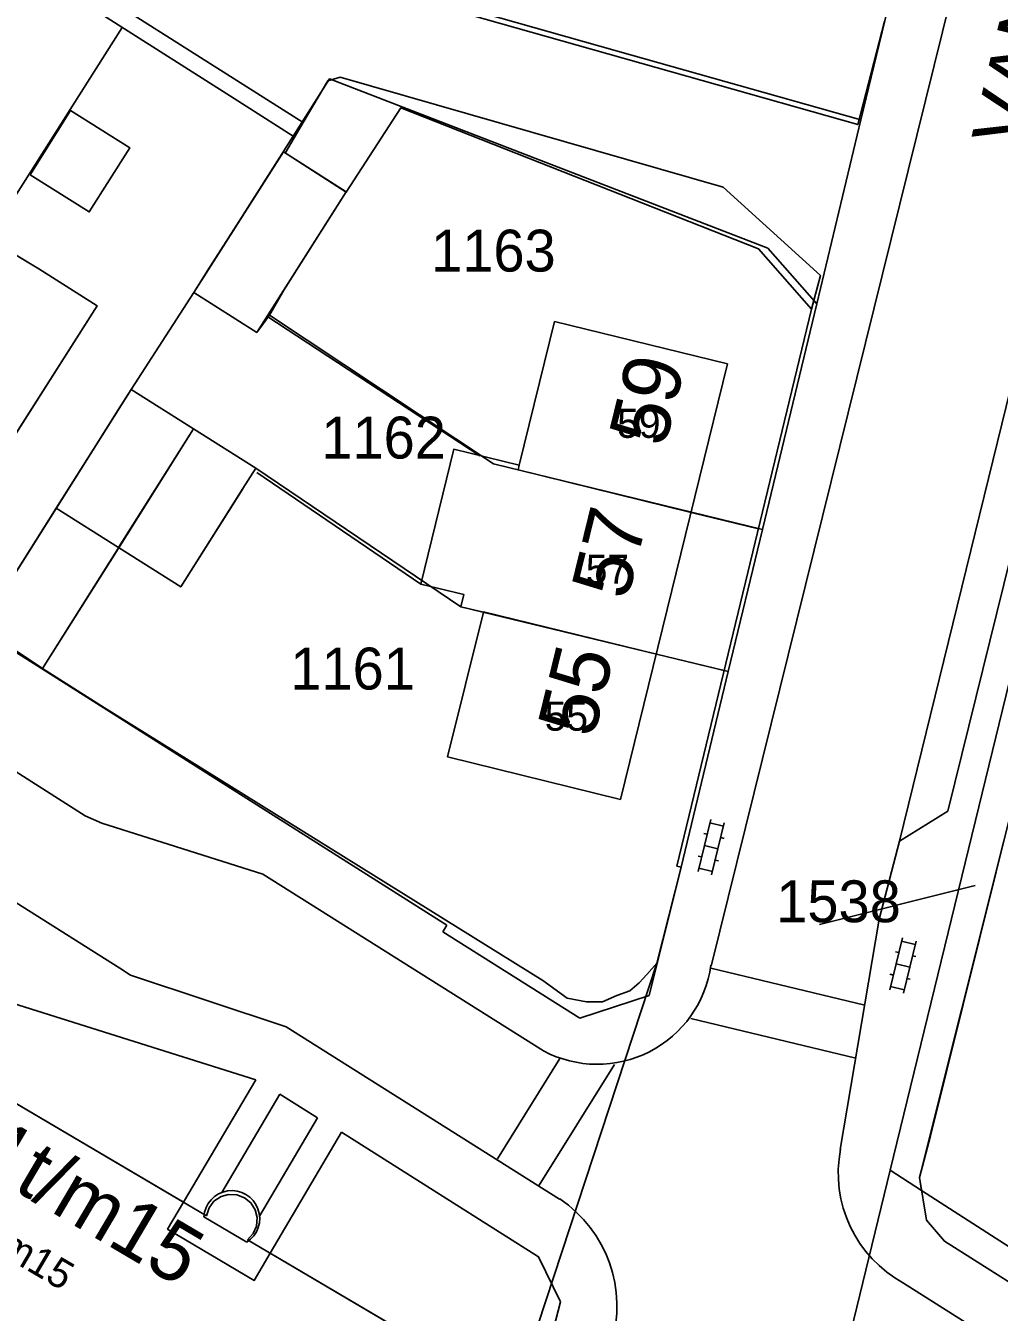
# Model space of a CAD drawing. Extents: x 148816 to 151297, y 399515 to 402500.
# Drawn here: x 149895.6 to 149937.4, y 400300.6 to 400355.9 of the extents above; entities that cross this region are included whole.
import ezdxf

# ---------------------------------------------------------------- set-up
doc = ezdxf.new("R2010")
doc.units = 0
for name, color, linetype in [('B01 Hoofdgebouw  [T] Norm', 7, 'Continuous'), ('B01 hoofgebouw', 7, 'Continuous'), ('B02 Bijgebouw  [D] Norm', 7, 'Continuous'), ('B03 Overig opstal  [D] Norm', 7, 'Continuous'), ('G01 perceelsgrens', 7, 'Continuous'), ('S02 Open verharding  Norm', 7, 'Continuous'), ('T04 Haag heg  [D] Gem', 7, 'Continuous'), ('V00 Kant verharding algemeen  [T] Norm', 7, 'Continuous'), ('V00 Kant verharding algemeen secundair  [T] Gem', 7, 'Continuous'), ('V00 Kant verharding algemeen secundair  [T] Norm', 7, 'Continuous'), ('Z01 perceelnummer', 7, 'Continuous'), ('Z02 huisnummer', 7, 'Continuous'), ('Z02 Huisnummer  [Tekst] Norm', 7, 'Continuous'), ('Z06 straatnaam', 7, 'Continuous')]:
    doc.layers.add(name, color=color, linetype=linetype)

msp = doc.modelspace()

# ---------------------------------------------------------------- linework, layer by layer
at = {"layer": 'B01 Hoofdgebouw  [T] Norm'}
for p, q in [((149897.51, 400352.22), (149895.77, 400349.46)), ((149900.05, 400350.62), (149897.51, 400352.22)), ((149898.31, 400347.86), (149900.05, 400350.62)), ((149906.65, 400350.44), (149903.965, 400346.225)), ((149896.15, 400345.42), (149889.3, 400349.53)), ((149895.77, 400349.46), (149898.31, 400347.86)), ((149905.505, 400342.684), (149909.35, 400348.72)), ((149903.965, 400346.225), (149903.384, 400345.314)), ((149898.65, 400343.83), (149896.15, 400345.42)), ((149902.805, 400344.404), (149903.384, 400345.314)), ((149905.505, 400342.684), (149902.805, 400344.404)), ((149894.2, 400336.83), (149898.65, 400343.83)), ((149918.3, 400343.15), (149916.78, 400336.97)), ((149925.73, 400341.33), (149918.3, 400343.15)), ((149921.14, 400322.6), (149925.73, 400341.33)), ((149899.56, 400339.347), (149900.117, 400340.229)), ((149900.117, 400340.229), (149905.468, 400336.849)), ((149899.56, 400339.345), (149896.89, 400335.12)), ((149902.793, 400338.539), (149899.551, 400333.386)), ((149899.565, 400333.43), (149902.793, 400338.539)), ((149913.97, 400337.66), (149912.55, 400331.86)), ((149916.78, 400336.97), (149913.97, 400337.66)), ((149905.468, 400336.849), (149904.91, 400335.967)), ((149902.24, 400331.74), (149904.91, 400335.965)), ((149896.89, 400335.12), (149902.24, 400331.74)), ((149912.55, 400331.86), (149914.41, 400331.41)), ((149914.41, 400331.41), (149914.28, 400330.89)), ((149915.25, 400330.65), (149913.7, 400324.44)), ((149914.28, 400330.89), (149915.25, 400330.65)), ((149913.7, 400324.44), (149921.14, 400322.6))]:
    msp.add_line(p, q, dxfattribs=at)
for points in [[(149909.344, 400348.708), (149906.652, 400350.44)], [(149887.45, 400297.544), (149880.725, 400301.507), (149882.178, 400303.971), (149879.188, 400305.734), (149877.735, 400303.27), (149877.418, 400303.458), (149884.655, 400315.734), (149889.444, 400312.91), (149888.759, 400311.747), (149892.479, 400309.553), (149893.165, 400310.717), (149902.365, 400305.293), (149901.679, 400304.13), (149905.4, 400301.936), (149906.085, 400303.099), (149914.976, 400297.862)]]:
    msp.add_lwpolyline(points, dxfattribs=at)
at = {"layer": 'B01 hoofgebouw'}
for points in [[(149895.77, 400349.46), (149897.51, 400352.22), (149900.05, 400350.62), (149898.31, 400347.86), (149895.77, 400349.46)], [(149894.2, 400336.83), (149884.92, 400342.73), (149887.38, 400346.6), (149884.83, 400348.23), (149886.56, 400350.95), (149889.17, 400349.33), (149889.3, 400349.53), (149896.15, 400345.42), (149898.65, 400343.83), (149894.2, 400336.83)], [(149906.664, 400344.503), (149909.35, 400348.72), (149906.65, 400350.44), (149903.964, 400346.223)], [(149903.964, 400346.223), (149902.805, 400344.404), (149905.505, 400342.684), (149906.048, 400343.425), (149906.664, 400344.503)], [(149921.14, 400322.6), (149913.7, 400324.44), (149915.25, 400330.65), (149914.28, 400330.89), (149914.41, 400331.41), (149912.55, 400331.86), (149913.97, 400337.66), (149916.78, 400336.97), (149918.3, 400343.15), (149925.73, 400341.33), (149921.14, 400322.6)], [(149904.91, 400335.967), (149905.468, 400336.849), (149902.793, 400338.539), (149900.117, 400340.229), (149899.56, 400339.347)], [(149899.56, 400339.347), (149898.492, 400337.656), (149896.89, 400335.12), (149902.24, 400331.74), (149904.91, 400335.967)], [(149893.165, 400310.717), (149902.365, 400305.293)], [(149901.679, 400304.13), (149902.365, 400305.293)], [(149901.679, 400304.13), (149905.4, 400301.936)], [(149905.4, 400301.936), (149906.085, 400303.099)], [(149906.085, 400303.099), (149914.993, 400297.847)]]:
    msp.add_lwpolyline(points, dxfattribs=at)
at = {"layer": 'B02 Bijgebouw  [D] Norm'}
msp.add_line((149922.674, 400328.858), (149915.244, 400330.678), dxfattribs=at)
msp.add_lwpolyline([(149924.166, 400334.948), (149916.736, 400336.768), (149916.78, 400336.97)], dxfattribs=at)
at = {"layer": 'B03 Overig opstal  [D] Norm'}
msp.add_line((149903.238, 400304.663), (149905.076, 400303.58), dxfattribs=at)
msp.add_arc((149904.436, 400304.595), 1.2, 302.211, 176.7718, dxfattribs=at)
at = {"layer": 'G01 perceelsgrens'}
for points in [[(149932.013, 400354.128), (149932.49, 400356.07), (149935.823, 400369.644)], [(149883.805, 400365.913), (149904.374, 400352.835)], [(149921.004, 400354.77), (149910.886, 400357.65)], [(149931.458, 400351.813), (149921.004, 400354.77)], [(149931.458, 400351.813), (149932.013, 400354.128)], [(149907.071, 400351.119), (149908.632, 400353.575), (149927.463, 400346.304), (149929.564, 400343.91)], [(149904.374, 400352.835), (149907.071, 400351.119)], [(149929.564, 400343.91), (149931.458, 400351.813)], [(149902.805, 400344.404), (149907.071, 400351.119)], [(149893.653, 400329.997), (149900.118, 400340.229), (149902.805, 400344.404)], [(149902.805, 400344.404), (149905.505, 400342.684), (149906.048, 400343.425), (149915.68, 400337.033), (149927.229, 400334.206)], [(149927.229, 400334.206), (149929.564, 400343.91)], [(149896.309, 400328.234), (149902.793, 400338.539), (149905.468, 400336.849), (149914.28, 400330.89), (149925.762, 400328.11)], [(149925.762, 400328.11), (149927.229, 400334.206)], [(149893.653, 400329.997), (149896.309, 400328.234)], [(149896.309, 400328.234), (149898.96, 400326.549), (149917.804, 400314.821), (149918.838, 400314.071), (149919.675, 400313.904), (149920.358, 400313.91), (149920.977, 400314.178), (149921.536, 400314.378), (149921.938, 400314.726), (149922.266, 400315.084), (149922.692, 400315.565)], [(149922.692, 400315.565), (149923.736, 400319.69), (149925.762, 400328.11)], [(149937.991, 400328.274), (149932.713, 400306.679)], [(149939.377, 400327.957), (149934.447, 400308.143), (149933.985, 400306.353), (149934.072, 400305.805)], [(149922.692, 400315.565), (149916.572, 400296.915)], [(149903.342, 400304.716), (149892.188, 400311.293)], [(149928.683, 400290.07), (149932.713, 400306.679)], [(149932.713, 400306.679), (149934.072, 400305.805)], [(149905.108, 400303.675), (149905.353, 400303.945), (149905.495, 400304.272), (149905.524, 400304.638), (149905.439, 400304.973), (149905.25, 400305.27), (149904.987, 400305.487), (149904.656, 400305.616), (149904.3, 400305.632), (149903.977, 400305.543), (149903.668, 400305.335), (149903.456, 400305.054), (149903.342, 400304.716)], [(149934.072, 400305.805), (149959.561, 400289.406), (149966.996, 400286.277)], [(149916.572, 400296.915), (149905.108, 400303.675)]]:
    msp.add_lwpolyline(points, dxfattribs=at)
at = {"layer": 'S02 Open verharding  Norm'}
for p, q in [((149924.465, 400319.508), (149925.01, 400321.742)), ((149924.71, 400321.146), (149924.856, 400321.111)), ((149925.558, 400321.454), (149924.975, 400321.597)), ((149925.048, 400319.366), (149925.593, 400321.6)), ((149924.738, 400320.625), (149925.32, 400320.483)), ((149925.439, 400320.969), (149925.585, 400320.933)), ((149924.473, 400320.175), (149924.619, 400320.139)), ((149925.202, 400319.997), (149925.348, 400319.962)), ((149925.083, 400319.511), (149924.5, 400319.654)), ((149932.703, 400314.425), (149933.248, 400316.659)), ((149933.796, 400316.371), (149933.213, 400316.514)), ((149933.286, 400314.283), (149933.831, 400316.517)), ((149932.948, 400316.063), (149933.094, 400316.028)), ((149933.677, 400315.886), (149933.823, 400315.85)), ((149932.711, 400315.092), (149932.857, 400315.056)), ((149932.976, 400315.542), (149933.558, 400315.4)), ((149933.321, 400314.428), (149932.738, 400314.571)), ((149933.44, 400314.914), (149933.586, 400314.879))]:
    msp.add_line(p, q, dxfattribs=at)
at = {"layer": 'T04 Haag heg  [D] Gem'}
for p, q in [((149894.011, 400346.78), (149899.73, 400355.788)), ((149900.118, 400340.229), (149902.805, 400344.404)), ((149905.947, 400343.378), (149915.098, 400337.383)), ((149893.62, 400329.944), (149896.89, 400335.12)), ((149927.07, 400334.245), (149924.166, 400334.948)), ((149899.551, 400333.386), (149896.309, 400328.234)), ((149925.595, 400328.151), (149922.674, 400328.858))]:
    msp.add_line(p, q, dxfattribs=at)
msp.add_lwpolyline([(149905.505, 400336.654), (149912.55, 400331.86)], dxfattribs=at)
at = {"layer": 'V00 Kant verharding algemeen  [T] Norm'}
for p, q in [((149925.031, 400315.435), (149948.45, 400410.119)), ((149799.713, 400389.358), (149913.68, 400317.203)), ((149911.693, 400352.341), (149909.344, 400348.708)), ((149929.347, 400343.684), (149923.557, 400319.733)), ((149898.14, 400321.91), (149890.999, 400326.445)), ((149899.62, 400315.36), (149884.29, 400325.015)), ((149898.85, 400321.59), (149898.14, 400321.91)), ((149905.762, 400319.39), (149898.85, 400321.59)), ((149922.364, 400314.183), (149923.736, 400319.69)), ((149923.557, 400319.733), (149923.736, 400319.69)), ((149913.68, 400317.203), (149913.501, 400316.92)), ((149913.501, 400316.92), (149919.384, 400313.201)), ((149900.09, 400315.05), (149899.62, 400315.36)), ((149906.771, 400312.836), (149900.09, 400315.05)), ((149919.384, 400313.201), (149922.364, 400314.183)), ((149902.365, 400305.293), (149905.464, 400310.55)), ((149904.007, 400305.716), (149906.498, 400309.941)), ((149905.632, 400304.694), (149908.118, 400308.916)), ((149906.085, 400303.099), (149909.152, 400308.307))]:
    msp.add_line(p, q, dxfattribs=at)
for points in [[(149935.201, 400322.099), (149950.23, 400383.013), (149955.411, 400386.193)], [(149952.532, 400381.344), (149939.389, 400327.974), (149933.984, 400306.362), (149934.275, 400304.52), (149935.05, 400303.619), (149950.395, 400293.91)], [(149897.391, 400363.425), (149894.975, 400359.651), (149907.507, 400351.709), (149908.564, 400353.496), (149909.089, 400353.659), (149925.54, 400348.921), (149929.726, 400345.127), (149929.347, 400343.684), (149927.069, 400346.271), (149911.693, 400352.341), (149911.699, 400352.341)], [(149932.471, 400356.064), (149931.327, 400351.614), (149911.274, 400357.308), (149900.352, 400362.337)], [(149907.507, 400351.709), (149906.727, 400350.391)], [(149933.116, 400320.821), (149935.201, 400322.099)], [(149933.116, 400320.821), (149932.248, 400317.456), (149930.576, 400307.563)], [(149905.762, 400319.39), (149917.828, 400311.797)], [(149895.014, 400313.855), (149905.464, 400310.55)], [(149918.521, 400305.426), (149906.771, 400312.836)], [(149906.498, 400309.941), (149908.118, 400308.916)], [(149909.152, 400308.307), (149917.612, 400302.954), (149918.552, 400301.017), (149916.386, 400292.61)], [(149951.701, 400290.171), (149933.298, 400301.818)]]:
    msp.add_lwpolyline(points, dxfattribs=at)
for centre, radius, start, end in [((149920.137, 400316.149), 4.926, 242.0485, 352.2233), ((149935.868, 400306.542), 5.378, 168.9566, 241.4495), ((149915.432, 400300.825), 5.553, 343.0439, 56.102)]:
    msp.add_arc(centre, radius, start, end, dxfattribs=at)
at = {"layer": 'V00 Kant verharding algemeen secundair  [T] Gem'}
for points in [[(149925.01, 400315.349), (149931.625, 400313.768)], [(149931.239, 400311.485), (149924.153, 400313.19)], [(149915.845, 400307.155), (149918.533, 400311.468)], [(149920.872, 400311.212), (149917.643, 400306.022)]]:
    msp.add_lwpolyline(points, dxfattribs=at)
at = {"layer": 'V00 Kant verharding algemeen secundair  [T] Norm'}
msp.add_line((149958.405, 400423.925), (149933.116, 400320.821), dxfattribs=at)
at = {"layer": 'Z01 perceelnummer'}
msp.add_lwpolyline([(149929.69, 400317.229), (149936.375, 400318.905)], dxfattribs=at)

# ---------------------------------------------------------------- texts
for s, p in [('1163', (149912.997, 400345.296)), ('1162', (149908.28, 400337.26)), ('1161', (149906.948, 400327.333)), ('1538', (149927.823, 400317.329))]:
    msp.add_text(s, height=1.8, dxfattribs=at).set_placement(p)
at = {"layer": 'Z02 huisnummer'}
for s, rotation, p in [('59', 76.2279, (149923.037, 400337.696)), ('57', 76.2279, (149921.426, 400331.125)), ('55', 76.2279, (149919.976, 400325.203)), ('1t/m15', 329.4589, (149893.397, 400306.807))]:
    msp.add_text(s, height=2.5, rotation=rotation, dxfattribs=at).set_placement(p)
at = {"layer": 'Z02 Huisnummer  [Tekst] Norm'}
for s, p in [('59', (149920.993, 400338.149)), ('57', (149919.644, 400331.878)), ('55', (149917.88, 400325.562))]:
    msp.add_text(s, height=1.25, dxfattribs=at).set_placement(p)
msp.add_text('1t/m15', height=1.25, rotation=329.4589, dxfattribs=at).set_placement((149892.76, 400304.064))
at = {"layer": 'Z06 straatnaam'}
msp.add_text('VAN HORNSTRAAT', height=2.5, rotation=76.4084, dxfattribs=at).set_placement((149938.639, 400350.489))

doc.saveas('drawing.dxf')
